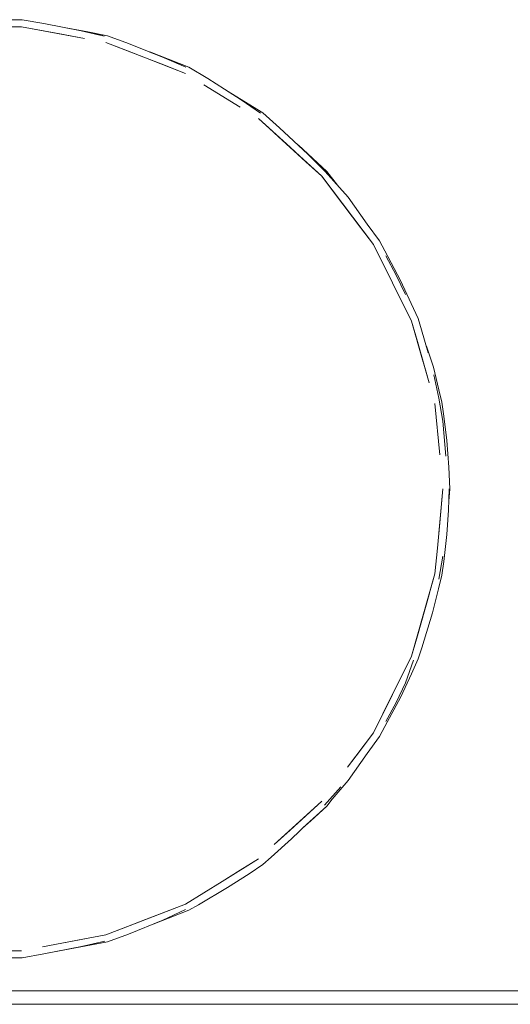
# Model space of a CAD drawing. Header units: millimetres. Extents: x 321 to 585, y -277 to 9.
# Tile 964 of 1056: x 354.799 to 355.528, y -4.912 to -3.449. Entities that reach past the tile are written whole.
import ezdxf

# ---------------------------------------------------------------- set-up
doc = ezdxf.new("R2010")
doc.units = ezdxf.units.MM
doc.header["$MEASUREMENT"] = 0
for name, color, linetype, lineweight in [('IFC-Elemento de mobília-Contorno', 152, 'Continuous', 5), ('IFC-Laje-Contorno', 134, 'Continuous', 5), ('IFC-Parede padrão-Contorno', 44, 'Continuous', 5)]:
    doc.layers.add(name, color=color, linetype=linetype, lineweight=lineweight)

msp = doc.modelspace()

# ---------------------------------------------------------------- linework, layer by layer
at = {"layer": 'IFC-Elemento de mobília-Contorno', "color": 7, "lineweight": 5}
for p, q in [((354.7704, -3.4491), (354.8027, -3.4491)), ((354.7704, -3.4491), (354.8027, -3.4491)), ((354.8027, -3.4491), (354.8349, -3.4546)), ((354.8027, -3.4491), (354.8349, -3.4546)), ((354.6745, -3.4596), (354.8018, -3.4596)), ((354.8018, -3.4596), (354.8643, -3.4713)), ((354.8018, -3.4596), (354.8956, -3.4771)), ((354.8349, -3.4546), (354.8902, -3.4658)), ((354.8349, -3.4546), (354.8902, -3.4658)), ((354.8674, -3.4612), (354.9297, -3.4729)), ((354.8676, -3.4613), (354.9297, -3.4729)), ((354.8677, -3.4613), (354.898, -3.4669)), ((354.8677, -3.4613), (354.898, -3.4669)), ((354.8902, -3.4658), (354.9248, -3.4734)), ((354.8902, -3.4658), (354.9248, -3.4734)), ((354.898, -3.4669), (354.9297, -3.4729)), ((354.898, -3.4669), (354.9297, -3.4729)), ((354.8643, -3.4713), (354.8956, -3.4771)), ((354.9297, -3.4729), (354.9606, -3.4843)), ((354.9297, -3.4729), (354.9606, -3.4843)), ((354.9268, -3.483), (354.9862, -3.5059)), ((354.9268, -3.483), (354.9565, -3.4944)), ((354.9268, -3.483), (354.9862, -3.5059)), ((354.9268, -3.483), (354.9565, -3.4944)), ((354.9565, -3.4944), (354.9862, -3.5059)), ((354.9565, -3.4944), (354.9862, -3.5059)), ((354.9606, -3.4843), (355.0136, -3.5057)), ((354.9606, -3.4843), (355.0136, -3.5057)), ((354.9922, -3.497), (355.0502, -3.5195)), ((354.9922, -3.497), (355.02, -3.5079)), ((354.9922, -3.497), (355.0502, -3.5195)), ((354.9922, -3.4971), (355.02, -3.5079)), ((354.9862, -3.5059), (355.0455, -3.5289)), ((354.9862, -3.5059), (355.0158, -3.5174)), ((354.9924, -3.4972), (355.0502, -3.5195)), ((354.9925, -3.4972), (355.0502, -3.5195)), ((355.0136, -3.5057), (355.046, -3.5197)), ((355.0136, -3.5057), (355.046, -3.5197)), ((355.02, -3.5079), (355.0502, -3.5195)), ((355.02, -3.5079), (355.0502, -3.5195)), ((355.0158, -3.5174), (355.0455, -3.5289)), ((355.0502, -3.5195), (355.0787, -3.5367)), ((355.0502, -3.5195), (355.0787, -3.5367)), ((355.0787, -3.5367), (355.128, -3.5681)), ((355.0787, -3.5367), (355.128, -3.5681)), ((355.0725, -3.5457), (355.1266, -3.5792)), ((355.1061, -3.5542), (355.1325, -3.5705)), ((355.1061, -3.5542), (355.1325, -3.5705)), ((355.1064, -3.5543), (355.16, -3.5875)), ((355.1065, -3.5544), (355.16, -3.5875)), ((355.128, -3.5681), (355.157, -3.5881)), ((355.128, -3.5681), (355.157, -3.5881)), ((355.1325, -3.5705), (355.16, -3.5875)), ((355.1325, -3.5705), (355.16, -3.5875)), ((355.1537, -3.5959), (355.2477, -3.6816)), ((355.1537, -3.5959), (355.2007, -3.6388)), ((355.16, -3.5875), (355.1852, -3.6098)), ((355.16, -3.5875), (355.1852, -3.6098)), ((355.1852, -3.6098), (355.2271, -3.6491)), ((355.1852, -3.6098), (355.2271, -3.6491)), ((355.1772, -3.6173), (355.2242, -3.6602)), ((355.1772, -3.6173), (355.2007, -3.6388)), ((355.2007, -3.6388), (355.2242, -3.6602)), ((355.2007, -3.6388), (355.2242, -3.6602)), ((355.2128, -3.6357), (355.2554, -3.6745)), ((355.213, -3.6358), (355.2554, -3.6745)), ((355.213, -3.6359), (355.2316, -3.6528)), ((355.213, -3.6359), (355.2316, -3.6528)), ((355.2271, -3.6491), (355.2529, -3.6749)), ((355.2271, -3.6491), (355.2529, -3.6749)), ((355.2316, -3.6528), (355.2554, -3.6745)), ((355.2316, -3.6528), (355.2554, -3.6745)), ((355.2242, -3.6602), (355.2477, -3.6816)), ((355.2477, -3.6816), (355.2669, -3.707)), ((355.2477, -3.6816), (355.3052, -3.7578)), ((355.2477, -3.6816), (355.3244, -3.7832)), ((355.2529, -3.6749), (355.2868, -3.7127)), ((355.2529, -3.6749), (355.2868, -3.7127)), ((355.2554, -3.6745), (355.2709, -3.695)), ((355.2554, -3.6745), (355.2709, -3.695)), ((355.2669, -3.707), (355.3052, -3.7578)), ((355.2669, -3.707), (355.286, -3.7324)), ((355.2669, -3.707), (355.286, -3.7324)), ((355.2868, -3.7127), (355.3152, -3.7529)), ((355.2868, -3.7127), (355.3152, -3.7529)), ((355.286, -3.7324), (355.3052, -3.7578)), ((355.3052, -3.7578), (355.3244, -3.7832)), ((355.3152, -3.7529), (355.3333, -3.7776)), ((355.3152, -3.7529), (355.3333, -3.7776)), ((355.3244, -3.7832), (355.3811, -3.8971)), ((355.3244, -3.7832), (355.3527, -3.8401)), ((355.3333, -3.7776), (355.3415, -3.7926)), ((355.3333, -3.7776), (355.3415, -3.7926)), ((355.3415, -3.7926), (355.3648, -3.8367)), ((355.3415, -3.7926), (355.3648, -3.8367)), ((355.3431, -3.8003), (355.3582, -3.8286)), ((355.3431, -3.8003), (355.3582, -3.8286)), ((355.3582, -3.8286), (355.3719, -3.8577)), ((355.3582, -3.8286), (355.3719, -3.8577)), ((355.3527, -3.8401), (355.3811, -3.8971)), ((355.3527, -3.8401), (355.3669, -3.8686)), ((355.3527, -3.8401), (355.3669, -3.8686)), ((355.3648, -3.8367), (355.3807, -3.8707)), ((355.3648, -3.8367), (355.3807, -3.8707)), ((355.3669, -3.8686), (355.3811, -3.8971)), ((355.3669, -3.8686), (355.3811, -3.8971)), ((355.3807, -3.8707), (355.3909, -3.8933)), ((355.3807, -3.8707), (355.3909, -3.8933)), ((355.3811, -3.8971), (355.3985, -3.9582)), ((355.3811, -3.8971), (355.3898, -3.9276)), ((355.3811, -3.8971), (355.3898, -3.9276)), ((355.3811, -3.8971), (355.4072, -3.9888)), ((355.3909, -3.8933), (355.3961, -3.9099)), ((355.3909, -3.8933), (355.3961, -3.9099)), ((355.3961, -3.9099), (355.4059, -3.9443)), ((355.3961, -3.9099), (355.4059, -3.9443)), ((355.3898, -3.9276), (355.3985, -3.9582)), ((355.3898, -3.9276), (355.4072, -3.9888)), ((355.4031, -3.9345), (355.4136, -3.9657)), ((355.4031, -3.9345), (355.4136, -3.9657)), ((355.4136, -3.9657), (355.4216, -3.999)), ((355.4136, -3.9657), (355.4216, -3.999)), ((355.4141, -3.9771), (355.4215, -4.0117)), ((355.4141, -3.9771), (355.4215, -4.0117)), ((355.4216, -3.999), (355.4262, -4.0175)), ((355.4216, -3.999), (355.4262, -4.0175)), ((355.4159, -4.0194), (355.423, -4.0956)), ((355.4215, -4.0117), (355.4276, -4.046)), ((355.4215, -4.0117), (355.4276, -4.046)), ((355.4262, -4.0175), (355.429, -4.0382)), ((355.4262, -4.0175), (355.429, -4.0382)), ((355.429, -4.0382), (355.4334, -4.0743)), ((355.429, -4.0382), (355.4334, -4.0743)), ((355.4276, -4.046), (355.4322, -4.098)), ((355.4276, -4.046), (355.4322, -4.098)), ((355.4334, -4.0743), (355.4364, -4.1139)), ((355.4334, -4.0743), (355.4364, -4.1139)), ((355.4364, -4.1139), (355.4381, -4.1461)), ((355.4364, -4.1139), (355.4381, -4.1461)), ((355.4194, -4.2347), (355.4276, -4.1461)), ((355.423, -4.1966), (355.4276, -4.1461)), ((355.4361, -4.178), (355.4369, -4.1461)), ((355.4361, -4.178), (355.4369, -4.1461)), ((355.4364, -4.1645), (355.4381, -4.1461)), ((355.4364, -4.1644), (355.4381, -4.1461)), ((355.4364, -4.1644), (355.4381, -4.1461)), ((355.4364, -4.1645), (355.4381, -4.1461)), ((355.4364, -4.1645), (355.4381, -4.1461)), ((355.4336, -4.2144), (355.4361, -4.178)), ((355.4336, -4.2144), (355.4361, -4.178)), ((355.4194, -4.2347), (355.423, -4.1966)), ((355.429, -4.2541), (355.4336, -4.2144)), ((355.429, -4.2541), (355.4336, -4.2144)), ((355.4159, -4.2728), (355.4194, -4.2347)), ((355.4215, -4.2804), (355.4276, -4.2462)), ((355.4215, -4.2804), (355.4276, -4.2462)), ((355.4262, -4.2748), (355.429, -4.2541)), ((355.4262, -4.2748), (355.429, -4.2541)), ((355.3811, -4.3952), (355.4159, -4.2728)), ((355.3898, -4.3646), (355.4159, -4.2728)), ((355.4211, -4.2949), (355.4262, -4.2748)), ((355.4211, -4.2949), (355.4262, -4.2748)), ((355.4124, -4.3306), (355.4211, -4.2949)), ((355.4124, -4.3306), (355.4211, -4.2949)), ((355.3898, -4.3646), (355.4072, -4.3034)), ((355.3962, -4.3826), (355.4124, -4.3306)), ((355.3962, -4.3826), (355.4124, -4.3306)), ((355.3811, -4.3952), (355.3898, -4.3646)), ((355.3909, -4.399), (355.3962, -4.3826)), ((355.3909, -4.399), (355.3962, -4.3826)), ((355.3244, -4.5091), (355.3811, -4.3952)), ((355.3669, -4.4237), (355.3811, -4.3952)), ((355.3719, -4.4346), (355.384, -4.4011)), ((355.3719, -4.4346), (355.384, -4.4011)), ((355.3808, -4.4214), (355.3909, -4.399)), ((355.3808, -4.4214), (355.3909, -4.399)), ((355.3385, -4.4806), (355.3669, -4.4237)), ((355.3527, -4.4522), (355.3669, -4.4237)), ((355.3527, -4.4522), (355.3669, -4.4237)), ((355.365, -4.4553), (355.3808, -4.4214)), ((355.365, -4.4553), (355.3808, -4.4214)), ((355.3582, -4.4637), (355.3719, -4.4346)), ((355.3582, -4.4637), (355.3719, -4.4346)), ((355.3385, -4.4806), (355.3527, -4.4522)), ((355.3385, -4.4806), (355.3527, -4.4522)), ((355.3415, -4.4996), (355.365, -4.4553)), ((355.3415, -4.4996), (355.365, -4.4553)), ((355.3431, -4.492), (355.3582, -4.4637)), ((355.3431, -4.492), (355.3582, -4.4637)), ((355.3244, -4.5091), (355.3385, -4.4806)), ((355.3333, -4.5146), (355.3415, -4.4996)), ((355.3333, -4.5146), (355.3415, -4.4996)), ((355.286, -4.5599), (355.3244, -4.5091)), ((355.3052, -4.5345), (355.3244, -4.5091)), ((355.3152, -4.5394), (355.3333, -4.5146)), ((355.3152, -4.5394), (355.3333, -4.5146)), ((355.286, -4.5599), (355.3052, -4.5345)), ((355.2868, -4.5796), (355.3152, -4.5394)), ((355.2868, -4.5796), (355.3152, -4.5394)), ((355.2631, -4.6077), (355.2868, -4.5796)), ((355.2631, -4.6077), (355.2868, -4.5796)), ((355.2519, -4.6165), (355.276, -4.5891)), ((355.2519, -4.6165), (355.276, -4.5891)), ((355.2554, -4.6177), (355.2631, -4.6077)), ((355.2554, -4.6177), (355.2631, -4.6077)), ((355.1772, -4.6749), (355.2477, -4.6106)), ((355.2007, -4.6535), (355.2477, -4.6106)), ((355.2198, -4.6502), (355.2554, -4.6177)), ((355.2316, -4.6395), (355.2554, -4.6177)), ((355.2316, -4.6395), (355.2554, -4.6177)), ((355.1772, -4.6749), (355.2242, -4.6321)), ((355.2007, -4.6535), (355.2242, -4.6321)), ((355.2028, -4.6666), (355.2271, -4.6432)), ((355.2028, -4.6666), (355.2271, -4.6432)), ((355.2198, -4.6502), (355.2316, -4.6395)), ((355.2198, -4.6502), (355.2316, -4.6395)), ((355.1728, -4.6938), (355.2028, -4.6666)), ((355.1728, -4.6938), (355.2028, -4.6666)), ((355.1772, -4.6749), (355.2007, -4.6535)), ((355.1772, -4.6749), (355.2007, -4.6535)), ((355.0996, -4.7299), (355.1537, -4.6964)), ((355.1266, -4.7131), (355.1537, -4.6964)), ((355.16, -4.7047), (355.1728, -4.6938)), ((355.16, -4.7047), (355.1728, -4.6938)), ((355.1398, -4.7184), (355.16, -4.7047)), ((355.1398, -4.7184), (355.16, -4.7047)), ((355.0996, -4.7299), (355.1266, -4.7131)), ((355.1078, -4.7389), (355.1398, -4.7184)), ((355.1078, -4.7389), (355.1398, -4.7184)), ((355.0455, -4.7634), (355.0996, -4.7299)), ((355.0646, -4.7645), (355.1078, -4.7389)), ((355.0646, -4.7645), (355.1078, -4.7389)), ((355.0725, -4.7466), (355.0996, -4.7299)), ((355.0455, -4.7634), (355.0725, -4.7466)), ((354.9268, -4.8093), (355.0455, -4.7634)), ((354.9565, -4.7978), (355.0455, -4.7634)), ((354.9862, -4.7863), (355.0455, -4.7634)), ((355.0158, -4.7748), (355.0455, -4.7634)), ((355.0502, -4.7727), (355.0646, -4.7645)), ((355.0502, -4.7727), (355.0646, -4.7645)), ((354.9565, -4.7978), (355.0158, -4.7748)), ((354.9971, -4.7933), (355.02, -4.7844)), ((354.9973, -4.7932), (355.02, -4.7844)), ((354.9973, -4.7932), (355.02, -4.7844)), ((355.0117, -4.7874), (355.0456, -4.7717)), ((355.0117, -4.7874), (355.0456, -4.7717)), ((355.02, -4.7844), (355.0502, -4.7727)), ((355.02, -4.7844), (355.0502, -4.7727)), ((354.9268, -4.8093), (354.9565, -4.7978)), ((354.9565, -4.7978), (354.9862, -4.7863)), ((354.9606, -4.8081), (355.0117, -4.7874)), ((354.9606, -4.8081), (355.0117, -4.7874)), ((354.9972, -4.7933), (355.0114, -4.7878)), ((354.833, -4.8269), (354.9268, -4.8093)), ((354.8643, -4.821), (354.9268, -4.8093)), ((354.9297, -4.8194), (354.9606, -4.8081)), ((354.9297, -4.8194), (354.9606, -4.8081)), ((354.833, -4.8269), (354.8956, -4.8152)), ((354.833, -4.8269), (354.8643, -4.821)), ((354.833, -4.8269), (354.8643, -4.821)), ((354.8349, -4.8376), (354.891, -4.8263)), ((354.8349, -4.8376), (354.891, -4.8263)), ((354.8643, -4.821), (354.8956, -4.8152)), ((354.8656, -4.8314), (354.9297, -4.8194)), ((354.8658, -4.8313), (354.898, -4.8253)), ((354.8662, -4.8313), (354.9297, -4.8194)), ((354.8662, -4.8313), (354.9297, -4.8194)), ((354.8662, -4.8313), (354.898, -4.8253)), ((354.8662, -4.8313), (354.898, -4.8253)), ((354.891, -4.8263), (354.9258, -4.8183)), ((354.891, -4.8263), (354.9258, -4.8183)), ((354.898, -4.8253), (354.9297, -4.8194)), ((354.898, -4.8253), (354.9297, -4.8194)), ((354.6745, -4.8327), (354.8018, -4.8327)), ((354.7704, -4.8431), (354.8027, -4.8431)), ((354.7704, -4.8431), (354.8027, -4.8431)), ((354.8027, -4.8431), (354.8349, -4.8376)), ((354.8027, -4.8431), (354.8349, -4.8376)), ((354.8349, -4.8376), (354.8662, -4.8313)), ((354.8349, -4.8376), (354.8662, -4.8313)), ((354.8656, -4.8314), (354.8662, -4.8313))]:
    msp.add_line(p, q, dxfattribs=at)
at = {"layer": 'IFC-Laje-Contorno', "color": 7, "lineweight": 5}
for p, q in [((346.7981, -4.9124), (356.7303, -4.9124)), ((353.3813, -4.9124), (355.6707, -4.9124))]:
    msp.add_line(p, q, dxfattribs=at)
at = {"layer": 'IFC-Parede padrão-Contorno', "color": 7, "lineweight": 5}
for p, q in [((351.2958, -4.8924), (355.6907, -4.8924)), ((348.6834, -4.9124), (355.6907, -4.9124))]:
    msp.add_line(p, q, dxfattribs=at)

doc.saveas('drawing.dxf')
